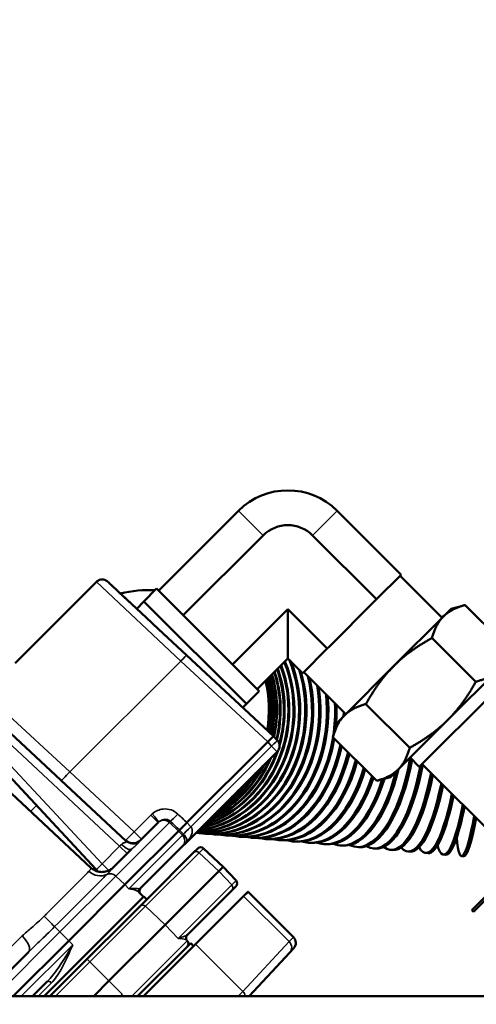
# Model space of a CAD drawing. Header units: inches. Extents: x 1 to 271, y 5 to 171.
# Tile 292 of 334: x 131.54 to 134.89, y 144.74 to 151.97. Entities that reach past the tile are written whole.
import ezdxf

# ---------------------------------------------------------------- set-up
doc = ezdxf.new("R2010")
doc.units = ezdxf.units.IN
doc.header["$LTSCALE"] = 8
doc.header["$MEASUREMENT"] = 0
for name, color, linetype, lineweight in [('Dimension (ANSI)', 7, 'Continuous', 25), ('Visible (ANSI)', 7, 'Continuous', 50), ('Visible Narrow (ANSI)', 7, 'Continuous', 35)]:
    doc.layers.add(name, color=color, linetype=linetype, lineweight=lineweight)
doc.styles.add('Dimension Text', font='tahoma.ttf')
doc.dimstyles.new('Dual Dimension', dxfattribs={"dimscale": 8, "dimtxt": 0.12, "dimasz": 0.098425, "dimexe": 0.125, "dimexo": 0.0625, "dimgap": 0.031496, "dimtad": 0, "dimtih": 1, "dimtoh": 1, "dimrnd": 1e-08, "dimzin": 4, "dimdsep": 46, "dimtxsty": 'Dimension Text', "dimcen": 0.09, "dimdle": 0.393701, "dimclrd": 256, "dimclre": 256, "dimclrt": 256, "dimadec": 0, "dimazin": 1, "dimtfac": 1, "dimtofl": 0, "dimtmove": 0, "dimatfit": 3, "dimfxl": 1, "dimtolj": 1, "dimtzin": 4, "dimlwd": -1, "dimlwe": -1, "dimarcsym": 0})

# ---------------------------------------------------------------- blocks, each defined once
blk = doc.blocks.new('*D10')
at = {"layer": 'Defpoints', "color": 0, "transparency": 16777216}
for p in [(179.2848, 157.7079), (123.1798, 140.6812), (179.2848, 140.6812)]:
    blk.add_point(p, dxfattribs=at)
at = {"layer": 'Dimension (ANSI)', "transparency": 16777216}
for p, q in [((123.1798, 141.1812), (123.1798, 158.7079)), ((179.2848, 141.1812), (179.2848, 158.7079)), ((123.9672, 157.7079), (146.443, 157.7079)), ((178.4974, 157.7079), (156.0215, 157.7079))]:
    blk.add_line(p, q, dxfattribs=at)
for points in [[(123.9672, 157.8392), (123.9672, 157.5767), (123.1798, 157.7079)], [(178.4974, 157.8392), (178.4974, 157.5767), (179.2848, 157.7079)]]:
    blk.add_solid(points, dxfattribs=at)
at = {"layer": 'Dimension (ANSI)', "transparency": 16777216, "insert": (151.2323, 157.7079), "char_height": 0.96, "attachment_point": 5, "style": 'Dimension Text'}
blk.add_mtext('\\A1;{\\H3.0x;(}\\S56.11^ 1425.1 mm;{\\H3.0x;)}', dxfattribs=at)

msp = doc.modelspace()

# ---------------------------------------------------------------- linework, layer by layer
at = {"layer": 'Visible (ANSI)'}
for p, q in [((132.5556, 147.7797), (133.1425, 148.3666)), ((133.8651, 148.3666), (134.3346, 147.897)), ((132.7362, 147.599), (133.3231, 148.1859)), ((133.6844, 148.1859), (134.154, 147.7164)), ((134.3346, 147.897), (134.3266, 147.889)), ((132.0986, 147.8445), (131.5021, 147.2481)), ((132.0986, 147.8445), (132.0986, 147.8445)), ((134.162, 147.7244), (134.3266, 147.889)), ((134.6352, 147.581), (134.3269, 147.8893)), ((132.214, 147.8161), (132.4648, 147.5822)), ((132.2643, 147.7691), (132.3621, 147.6779)), ((132.4468, 147.701), (132.5405, 147.7947)), ((132.5405, 147.7947), (133.2932, 147.042)), ((132.3957, 147.6467), (132.4468, 147.701)), ((133.1995, 146.9482), (132.4468, 147.701)), ((133.8087, 147.3711), (134.1379, 147.7003)), ((134.154, 147.7164), (134.1379, 147.7003)), ((134.162, 147.7244), (134.154, 147.7164)), ((134.7013, 147.6471), (134.8037, 147.6745)), ((135.1247, 147.3535), (134.8037, 147.6745)), ((133.0975, 147.2377), (133.5038, 147.644)), ((133.5038, 147.644), (133.7927, 147.3551)), ((133.5038, 147.2827), (133.5038, 147.644)), ((134.7013, 147.6471), (134.645, 147.5909)), ((132.4648, 147.5822), (132.5556, 147.4975)), ((134.645, 147.5909), (134.2816, 147.2274)), ((132.5556, 147.4975), (132.761, 147.3059)), ((134.8824, 147.1112), (134.5614, 147.4322)), ((133.62, 147.1825), (133.7846, 147.3471)), ((133.7927, 147.3551), (133.7846, 147.3471)), ((133.8087, 147.3711), (133.7927, 147.3551)), ((133.3982, 146.7118), (132.761, 147.3059)), ((133.2782, 147.0571), (133.5038, 147.2827)), ((133.5038, 147.2827), (133.612, 147.1744)), ((133.62, 147.1825), (133.612, 147.1744)), ((133.9281, 146.8739), (133.6198, 147.1822)), ((134.2816, 147.2274), (133.9182, 146.864)), ((134.6776, 146.8315), (135.041, 147.1949)), ((132.3174, 145.942), (131.1191, 147.0595)), ((133.1995, 146.9482), (133.2932, 147.042)), ((135.0227, 147.0408), (134.4683, 146.4864)), ((130.9857, 146.9261), (132.0982, 145.7331)), ((133.1722, 146.9225), (133.1995, 146.9482)), ((134.3978, 146.6266), (134.0768, 146.9477)), ((133.8619, 146.8078), (133.8345, 146.7054)), ((133.9182, 146.864), (133.8619, 146.8078)), ((134.3141, 146.468), (134.6776, 146.8315)), ((130.9481, 146.7818), (132.0586, 145.7462)), ((131.6449, 146.6903), (131.6449, 146.6903)), ((133.3558, 146.6694), (132.7633, 146.0769)), ((133.3982, 146.7118), (133.3558, 146.6694)), ((133.427, 146.6809), (133.3982, 146.7118)), ((134.1555, 146.3844), (133.8345, 146.7054)), ((136.0919, 146.6721), (134.8545, 145.4346)), ((132.755, 145.9271), (133.4255, 146.5976)), ((134.8658, 145.4233), (136.1032, 146.6608)), ((134.4004, 146.5543), (134.4683, 146.4864)), ((134.2579, 146.4118), (134.3141, 146.468)), ((135.208, 145.7882), (134.4891, 146.5072)), ((134.2579, 146.4118), (134.1555, 146.3844)), ((132.3082, 145.6217), (132.7016, 146.0151)), ((132.5523, 146.0779), (132.4233, 145.9489)), ((132.7094, 146.0229), (132.7016, 146.0151)), ((132.8852, 145.9968), (132.8943, 145.996)), ((132.9641, 145.9899), (132.9739, 145.9891)), ((133.0483, 145.9826), (133.0587, 145.9817)), ((133.1376, 145.9748), (133.1486, 145.9738)), ((133.2319, 145.9665), (133.2434, 145.9655)), ((133.3307, 145.9579), (133.3428, 145.9568)), ((133.434, 145.9488), (133.4466, 145.9477)), ((133.5414, 145.9394), (133.5545, 145.9383)), ((132.356, 145.8816), (132.2226, 145.7483)), ((132.4163, 145.5884), (132.7315, 145.9036)), ((132.755, 145.9271), (132.7315, 145.9036)), ((132.8119, 145.8567), (132.8423, 145.8872)), ((132.8856, 145.8877), (133.0288, 145.7519)), ((133.6527, 145.9297), (133.6662, 145.9285)), ((133.7675, 145.9197), (133.7814, 145.9184)), ((133.8856, 145.9093), (133.8999, 145.9081)), ((134.0067, 145.8987), (134.0213, 145.8974)), ((134.1304, 145.8879), (134.1454, 145.8866)), ((134.2565, 145.8769), (134.2717, 145.8755)), ((132.8119, 145.8567), (132.469, 145.5138)), ((134.3846, 145.8657), (134.4, 145.8643)), ((134.5144, 145.8543), (134.53, 145.8529)), ((134.6456, 145.8428), (134.6613, 145.8415)), ((134.7777, 145.8313), (134.7936, 145.8299)), ((132.9968, 145.7199), (133.0288, 145.7519)), ((133.0288, 145.7519), (133.1233, 145.6522)), ((132.9968, 145.7199), (132.6034, 145.3265)), ((132.3082, 145.6217), (131.8962, 145.2098)), ((132.7648, 145.251), (133.0922, 145.5785)), ((133.1227, 145.609), (133.0922, 145.5785)), ((131.7151, 144.8023), (132.4478, 145.535)), ((131.8831, 144.9279), (132.469, 145.5138)), ((132.4438, 145.5311), (132.413, 145.5641)), ((132.4478, 145.535), (132.469, 145.5138)), ((133.0967, 145.4557), (133.1788, 145.5378)), ((133.1788, 145.5378), (133.2108, 145.5697)), ((133.5443, 145.2363), (133.2146, 145.566)), ((131.802, 145.4763), (131.802, 145.4763)), ((133.0967, 145.4557), (132.8262, 145.1851)), ((134.8545, 145.4346), (134.8658, 145.4233)), ((132.1915, 144.9146), (132.6034, 145.3265)), ((131.4888, 144.8023), (131.8962, 145.2098)), ((132.7907, 145.1921), (132.401, 144.8023)), ((132.4434, 144.8023), (132.8262, 145.1851)), ((132.7657, 145.2098), (132.7633, 145.2123)), ((132.7907, 145.1921), (132.8119, 145.1709)), ((133.5457, 145.153), (133.5173, 145.1225)), ((131.6006, 145.1263), (131.2767, 144.8023)), ((133.2188, 144.8023), (133.5173, 145.1225)), ((131.8831, 144.9279), (131.7575, 144.8023)), ((131.6302, 144.8023), (131.7382, 144.9103)), ((132.1915, 144.9146), (132.0792, 144.8023)), ((150.7916, 144.8023), (130.6702, 144.8023))]:
    msp.add_line(p, q, dxfattribs=at)
for centre, radius, start, end in [((133.5038, 148.0053), 0.511, 45, 135), ((133.5038, 148.0053), 0.2555, 45, 135), ((132.4901, 146.9098), 0.875, 87.40885, 104.15892), ((132.4901, 146.9098), 0.875, 85.54758, 85.89607), ((132.4901, 146.9098), 0.875, 349.84108, 13.81401), ((132.4901, 146.9098), 0.875, 194.36957, 194.36967), ((133.3831, 146.64), 0.06, 315, 43), ((132.3667, 146.0055), 0.08, 227, 315), ((132.8643, 145.8652), 0.031, 46.5, 135), ((132.0397, 145.6785), 0.08, 29.77673, 43), ((133.1008, 145.6309), 0.031, 315, 43.5), ((132.444, 145.5736), 0.03, 135, 209.16143), ((131.9273, 145.6227), 0.12, 232.07871, 232.08038), ((133.1298, 145.4811), 0.12, 45, 47.57089), ((132.7879, 145.2302), 0.031, 135, 197.11956), ((133.5019, 145.1939), 0.06, 317, 45), ((132.7432, 145.1884), 0.031, 315, 43.5)]:
    msp.add_arc(centre, radius, start, end, dxfattribs=at)
for centre, major_axis, ratio, start_param, end_param in [((134.5907, 146.726), (0.0763, 0.8717), 0.201299, 0.100315, 0.193337), ((132.8283, 146.8802), (-0.0763, -0.8717), 0.874347, 0.107497, 2.098024), ((132.8206, 146.8808), (-0.0763, -0.8717), 0.874347, 0.118963, 2.113335), ((132.7659, 146.8856), (-0.0763, -0.8717), 0.897805, 0.19849, 2.093034), ((132.7589, 146.8862), (-0.0763, -0.8717), 0.897805, 0.209848, 2.086173), ((132.8966, 146.8742), (-0.0763, -0.8717), 0.848644, 0.012591, 2.012837), ((132.8882, 146.8749), (-0.0763, -0.8717), 0.848644, 0.024202, 2.026549), ((132.7095, 146.8906), (-0.0763, -0.8717), 0.918958, 0.286088, 2.053701), ((132.7033, 146.8911), (-0.0763, -0.8717), 0.918958, 0.297377, 2.04753), ((132.6107, 146.8992), (0.0763, 0.8717), 0.954139, 4.552656, 5.124991), ((132.6155, 146.8988), (-0.0763, -0.8717), 0.954139, 1.406683, 1.988147), ((132.6538, 146.8954), (0.0763, 0.8717), 0.937752, 4.517035, 5.154869), ((132.6594, 146.8949), (-0.0763, -0.8717), 0.937752, 1.361015, 2.018746), ((132.9615, 146.8685), (-0.0763, -0.8717), 0.820763, 6.238575, 8.256368), ((132.9706, 146.8677), (-0.0763, -0.8717), 0.820763, 0, 1.959846), ((132.4935, 146.9095), (0.0763, 0.8717), 0.998717, 4.620449, 5.043134), ((132.4943, 146.9094), (-0.0763, -0.8717), 0.998717, 1.478178, 1.90237), ((132.5036, 146.9086), (0.0763, 0.8717), 0.994869, 4.614766, 5.050255), ((132.5052, 146.9084), (-0.0763, -0.8717), 0.994869, 1.471824, 1.910311), ((132.5204, 146.9071), (0.0763, 0.8717), 0.988468, 4.605348, 5.062073), ((132.5229, 146.9069), (-0.0763, -0.8717), 0.988468, 1.461747, 1.922936), ((132.544, 146.905), (0.0763, 0.8717), 0.97953, 4.592271, 5.078522), ((132.5472, 146.9048), (-0.0763, -0.8717), 0.97953, 1.448029, 1.940172), ((132.5741, 146.9024), (0.0763, 0.8717), 0.968077, 4.575445, 5.09952), ((132.5781, 146.9021), (-0.0763, -0.8717), 0.968077, 1.430138, 1.961935), ((133.0404, 146.8616), (-0.0763, -0.8717), 0.790776, 6.233504, 8.180721), ((133.0501, 146.8608), (-0.0763, -0.8717), 0.790776, 0, 1.884846), ((133.1246, 146.8542), (-0.0763, -0.8717), 0.758758, 6.228038, 8.108983), ((133.135, 146.8533), (-0.0763, -0.8717), 0.758758, 0, 1.813495), ((133.2139, 146.8464), (0.0763, 0.8717), 0.724793, 4.619474, 4.898079), ((133.2249, 146.8455), (-0.0763, -0.8717), 0.724793, 1.567167, 1.744408), ((133.3081, 146.8382), (0.0763, 0.8717), 0.688967, 4.796178, 4.8302), ((133.3197, 146.8372), (-0.0763, -0.8717), 0.688967, 1.669339, 1.676639), ((133.2139, 146.8464), (-0.0763, -0.8717), 0.724793, 6.2221, 7.754523), ((133.2249, 146.8455), (-0.0763, -0.8717), 0.724793, 0, 1.461345), ((132.6594, 146.8949), (-0.0763, -0.8717), 0.937752, 0.370824, 1.311899), ((132.6538, 146.8954), (-0.0763, -0.8717), 0.937752, 0.382092, 1.299632), ((133.3081, 146.8382), (-0.0763, -0.8717), 0.688967, 6.215588, 7.697471), ((133.3197, 146.8372), (-0.0763, -0.8717), 0.688967, 0, 1.403988), ((133.407, 146.8295), (-0.0763, -0.8717), 0.651372, 6.208377, 7.638397), ((132.6155, 146.8988), (-0.0763, -0.8717), 0.954139, 0.453307, 1.245618), ((132.6107, 146.8992), (0.0763, 0.8717), 0.954139, 3.606218, 4.375892), ((133.4191, 146.8285), (-0.0763, -0.8717), 0.651372, 0, 1.344584), ((133.5103, 146.8205), (-0.0763, -0.8717), 0.612106, 6.200305, 7.576998), ((133.5229, 146.8194), (-0.0763, -0.8717), 0.612106, 0, 1.282817), ((134.0829, 146.7704), (-0.0763, -0.8717), 0.394356, 6.135918, 7.636088), ((134.0976, 146.7691), (-0.0763, -0.8717), 0.394356, 0, 1.339455), ((132.5781, 146.9021), (-0.0763, -0.8717), 0.968077, 0.534351, 1.178943), ((132.5741, 146.9024), (0.0763, 0.8717), 0.968077, 3.687437, 4.309042), ((132.5472, 146.9048), (-0.0763, -0.8717), 0.97953, 0.615343, 1.109583), ((133.6177, 146.8111), (-0.0763, -0.8717), 0.571268, 6.191154, 7.51287), ((133.6307, 146.81), (-0.0763, -0.8717), 0.571268, 0, 1.218271), ((133.9619, 146.781), (-0.0763, -0.8717), 0.440394, 6.153726, 7.503376), ((133.9762, 146.7797), (-0.0763, -0.8717), 0.440394, 0, 1.245618), ((134.2067, 146.7596), (-0.0763, -0.8717), 0.347305, 6.113625, 7.576098), ((134.2216, 146.7583), (-0.0763, -0.8717), 0.347305, 0, 1.303788), ((132.544, 146.905), (0.0763, 0.8717), 0.97953, 3.768886, 4.239225), ((132.5229, 146.9069), (-0.0763, -0.8717), 0.988468, 0.699645, 1.03425), ((132.5204, 146.9071), (0.0763, 0.8717), 0.988468, 3.854591, 4.16249), ((133.7289, 146.8014), (-0.0763, -0.8717), 0.528964, 6.180637, 7.445479), ((133.7424, 146.8002), (-0.0763, -0.8717), 0.528964, 0, 1.150392), ((133.8437, 146.7913), (-0.0763, -0.8717), 0.485302, 6.168351, 7.42541), ((133.8577, 146.7901), (-0.0763, -0.8717), 0.485302, 0, 1.149167), ((134.3328, 146.7485), (-0.0763, -0.8717), 0.299363, 6.084719, 7.520736), ((134.348, 146.7472), (-0.0763, -0.8717), 0.299363, 0, 1.223289), ((132.5052, 146.9084), (-0.0763, -0.8717), 0.994869, 0.805014, 0.935247), ((132.5036, 146.9086), (0.0763, 0.8717), 0.994869, 3.97436, 4.049087), ((134.4609, 146.7373), (-0.0763, -0.8717), 0.250653, 6.045469, 7.436646), ((134.4763, 146.736), (-0.0763, -0.8717), 0.250653, 0, 1.138574), ((134.5907, 146.726), (-0.0763, -0.8717), 0.201299, 5.988634, 7.346868), ((134.6063, 146.7246), (-0.0763, -0.8717), 0.201299, 0, 1.04792), ((134.7218, 146.7145), (-0.0763, -0.8717), 0.151428, 5.897922, 7.248972), ((134.7376, 146.7131), (-0.0763, -0.8717), 0.151428, 0, 0.94876), ((134.854, 146.7029), (-0.0763, -0.8717), 0.101168, 5.726035, 7.139), ((134.8699, 146.7016), (-0.0763, -0.8717), 0.101168, 0, 0.836855), ((132.7874, 145.2303), (-0.0306, 0.0052), 0.997081, 0.000358, 0.075717)]:
    msp.add_ellipse(centre, major_axis=major_axis, ratio=ratio, start_param=start_param, end_param=end_param, dxfattribs=at)
for points, knots in [([(132.0986, 147.8445), (132.103, 147.8489), (132.1082, 147.8527), (132.1194, 147.8584), (132.1256, 147.8604), (132.1382, 147.8624), (132.1447, 147.8623), (132.1571, 147.8601), (132.1632, 147.8581), (132.1717, 147.8537), (132.1745, 147.8519), (132.1784, 147.849), (132.1796, 147.848), (132.181, 147.8468), (132.1812, 147.8466), (132.1815, 147.8463), (132.1816, 147.8462), (132.1818, 147.8461), (132.1818, 147.8461), (132.1819, 147.846), (132.1819, 147.846), (132.1819, 147.846), (132.1819, 147.846), (132.1819, 147.846), (132.1819, 147.846), (132.1819, 147.846), (132.1819, 147.846), (132.182, 147.8459), (132.1819, 147.846), (132.182, 147.8459), (132.1819, 147.846), (132.1819, 147.8459), (132.182, 147.8459), (132.182, 147.8459), (132.182, 147.8459), (132.1821, 147.8458), (132.1823, 147.8456), (132.1834, 147.8446), (132.185, 147.8431), (132.1927, 147.8359), (132.2016, 147.8276), (132.214, 147.8161)], [0.000003, 0.000003, 0.000003, 0.000003, 0.0475741, 0.0475741, 0.0959841, 0.0959841, 0.1444055, 0.1444055, 0.1923044, 0.1923044, 0.2171216, 0.2171216, 0.2292311, 0.2292311, 0.2314998, 0.2314998, 0.2323505, 0.2323505, 0.2329886, 0.2329886, 0.233062, 0.233062, 0.2330987, 0.2330987, 0.2331171, 0.2331171, 0.2331357, 0.2331357, 0.2332817, 0.2332817, 0.235631, 0.235631, 0.2426774, 0.2426774, 0.2638167, 0.2638167, 0.3272411, 0.3272411, 0.5176903, 0.5176903, 0.9156387, 0.9156387, 0.9156387, 0.9156387]), ([(132.7094, 146.0229), (132.7112, 146.0247), (132.7139, 146.0274), (132.7174, 146.0309), (132.7208, 146.0344), (132.725, 146.0386), (132.7298, 146.0434), (132.7313, 146.0448), (132.7327, 146.0462), (132.7341, 146.0476), (132.7385, 146.052), (132.7425, 146.056), (132.7457, 146.0592), (132.7514, 146.0649), (132.7574, 146.0709), (132.7633, 146.0769)], [0, 0, 0, 0, 0.0643045, 0.0643045, 0.0643045, 0.1285715, 0.1285715, 0.1285715, 0.1479105, 0.1479105, 0.1479105, 0.2081234, 0.2081234, 0.2081234, 0.3138579, 0.3138579, 0.3138579, 0.3138579]), ([(132.0586, 145.7462), (132.0679, 145.7375), (132.0789, 145.7303), (132.1024, 145.7196), (132.1153, 145.7161), (132.1407, 145.7136), (132.1535, 145.7146), (132.1775, 145.72), (132.1891, 145.7246), (132.2082, 145.7356), (132.2162, 145.7419), (132.2226, 145.7483)], [0, 0, 0, 0, 0.0997078, 0.0997078, 0.2003625, 0.2003625, 0.2985151, 0.2985151, 0.3963483, 0.3963483, 0.4825014, 0.4825014, 0.4825014, 0.4825014]), ([(132.4163, 145.5884), (132.4137, 145.5858), (132.411, 145.5805), (132.41, 145.5713), (132.4111, 145.5679), (132.4124, 145.565), (132.4127, 145.5645), (132.4129, 145.5642)], [0, 0, 0, 0, 0.105743, 0.105743, 0.2036556, 0.2036556, 0.2587213, 0.2587213, 0.2587213, 0.2587213]), ([(132.7568, 145.2331), (132.7565, 145.229), (132.757, 145.2251), (132.7589, 145.2189), (132.7602, 145.2165), (132.762, 145.2138), (132.7627, 145.213), (132.7632, 145.2124)], [0, 0, 0, 0, 0.0430886, 0.0430886, 0.0855765, 0.0855765, 0.1141891, 0.1141891, 0.1141891, 0.1141891]), ([(132.7648, 145.251), (132.7629, 145.2491), (132.7611, 145.2467), (132.7596, 145.2438), (132.7595, 145.2435), (132.7593, 145.2432)], [0, 0, 0, 0, 0.02943062, 0.02943062, 0.03316819, 0.03316819, 0.03316819, 0.03316819])]:
    msp.add_open_spline(points, degree=3, knots=knots, dxfattribs=at)
for points, weights in [([(134.8037, 147.6745), (134.7013, 147.6471), (134.645, 147.5909)], [1.08082679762, 1.07908713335, 1]), ([(134.645, 147.5909), (134.5888, 147.5347), (134.5614, 147.4322)], [1, 1.07908713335, 1.08082679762]), ([(134.5614, 147.4322), (134.3941, 147.3399), (134.2816, 147.2274)], [1.08082679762, 1.07908713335, 1]), ([(134.2816, 147.2274), (134.1692, 147.115), (134.0768, 146.9477)], [1, 1.07908713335, 1.08082679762]), ([(134.8824, 147.1112), (134.9848, 147.1387), (135.041, 147.1949)], [1.08082679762, 1.07908713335, 1]), ([(134.6776, 146.8315), (134.79, 146.9439), (134.8824, 147.1112)], [1, 1.07908713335, 1.08082679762]), ([(134.0768, 146.9477), (133.9744, 146.9202), (133.9182, 146.864)], [1.08082679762, 1.07908713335, 1]), ([(133.9182, 146.864), (133.8619, 146.8078), (133.8345, 146.7054)], [1, 1.07908713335, 1.08082679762]), ([(134.3978, 146.6266), (134.5651, 146.719), (134.6776, 146.8315)], [1.08082679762, 1.07908713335, 1]), ([(134.3141, 146.468), (134.3704, 146.5242), (134.3978, 146.6266)], [1, 1.07908713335, 1.08082679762]), ([(134.1555, 146.3844), (134.2579, 146.4118), (134.3141, 146.468)], [1.08082679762, 1.07908713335, 1])]:
    msp.add_rational_spline(points, weights, degree=2, dxfattribs=at)
for points in [[(132.7648, 145.9375), (132.7648, 145.9376), (132.7649, 145.9377), (132.765, 145.9378)], [(132.413, 145.5641), (132.413, 145.5641), (132.413, 145.5641), (132.413, 145.5641)]]:
    msp.add_open_spline(points, degree=3, dxfattribs=at)
at = {"layer": 'Visible Narrow (ANSI)'}
for p, q in [((133.3231, 148.1859), (133.1425, 148.3666)), ((133.6844, 148.1859), (133.8651, 148.3666)), ((132.7186, 147.2635), (132.0986, 147.8445)), ((132.7186, 147.2635), (131.9048, 146.4497)), ((132.7186, 147.2635), (133.3558, 146.6694)), ((132.1406, 145.7755), (131.0281, 146.9685)), ((131.0767, 147.0171), (132.2697, 145.9046)), ((131.4234, 146.8954), (131.9048, 146.4497)), ((133.3558, 146.6694), (133.3846, 146.6385)), ((133.3846, 146.6385), (132.7923, 146.0463)), ((133.4255, 146.5976), (133.3846, 146.6385)), ((132.3757, 146.0106), (131.9048, 146.4497)), ((132.4977, 146.1325), (132.3757, 146.0106)), ((132.5523, 146.0779), (132.4977, 146.1325)), ((132.6425, 146.0863), (132.6343, 146.0781)), ((132.241, 145.6847), (132.6343, 146.0781)), ((132.7016, 146.0151), (132.6343, 146.0781)), ((132.7304, 145.9843), (132.7016, 146.0151)), ((132.7094, 146.0229), (132.7384, 145.9924)), ((132.7923, 146.0463), (132.7633, 146.0769)), ((132.7304, 145.9843), (132.337, 145.591)), ((132.3757, 146.0106), (132.4303, 145.956)), ((132.7304, 145.9843), (132.7384, 145.9924)), ((132.2697, 145.9046), (132.1406, 145.7755)), ((132.2697, 145.9046), (132.3243, 145.85)), ((132.8856, 145.8877), (132.8538, 145.856)), ((132.4605, 145.4626), (132.8538, 145.856)), ((132.8538, 145.856), (132.9968, 145.7199)), ((132.1406, 145.7755), (132.1903, 145.7258)), ((132.241, 145.6847), (131.8311, 145.2749)), ((132.3082, 145.6217), (132.241, 145.6847)), ((132.9968, 145.7199), (133.0915, 145.6204)), ((133.0915, 145.6204), (133.1233, 145.6522)), ((132.337, 145.591), (132.3082, 145.6217)), ((133.0915, 145.6204), (132.6981, 145.227)), ((131.8327, 145.5071), (131.8327, 145.5071)), ((133.0967, 145.4557), (133.1817, 145.5349)), ((133.2146, 145.566), (133.1817, 145.5349)), ((133.1817, 145.5349), (133.5133, 145.2033)), ((132.4605, 145.4626), (132.0519, 145.0541)), ((132.4605, 145.4626), (132.6034, 145.3265)), ((131.7927, 145.3133), (131.8311, 145.2749)), ((132.6034, 145.3265), (132.6981, 145.227)), ((131.3577, 145.0471), (131.5556, 145.245)), ((131.3586, 144.8023), (131.8311, 145.2749)), ((131.8962, 145.2098), (131.8311, 145.2749)), ((133.5133, 145.2033), (133.5443, 145.2363)), ((131.926, 145.18), (131.5483, 144.8023)), ((131.926, 145.18), (131.8962, 145.2098)), ((132.3583, 144.8023), (132.7657, 145.2098)), ((133.1729, 144.8383), (132.8262, 145.1851)), ((133.5133, 145.2033), (133.1729, 144.8383)), ((132.0306, 145.0754), (132.0519, 145.0541)), ((131.8002, 144.8023), (132.0519, 145.0541)), ((132.0519, 145.0541), (132.1915, 144.9146)), ((131.7693, 144.9005), (131.6712, 144.8023)), ((132.1915, 144.9146), (132.2886, 144.8175)), ((132.2886, 144.8175), (132.2734, 144.8023)), ((133.1392, 144.8023), (133.1729, 144.8383))]:
    msp.add_line(p, q, dxfattribs=at)
for centre, major_axis, ratio, start_param, end_param in [((132.7201, 147.2621), (0.0409, 0.0439), 0.034878, 0, 1.569578), ((133.3831, 146.64), (0.0439, 0.0409), 0.034878, 4.713607, 6.283185), ((131.9026, 146.4519), (-0.0614, -0.0658), 0.034878, 0, 1.569578), ((131.5933, 146.1426), (0.0658, 0.0614), 0.034878, 5.025385, 6.283185), ((132.5954, 146.0323), (0.095, 0.1149), 0.938558, 1.36831, 1.46996), ((132.5069, 146.1447), (0.0509, -0.0617), 0.003336, 0.034714, 1.536049), ((132.5959, 146.0367), (-0.0424, 0.0424), 0.939693, 4.747296, 6.181535), ((132.6946, 146.1423), (-0.0551, -0.058), 0.034888, 0.300179, 1.569898), ((132.5934, 146.0342), (0.0492, 0.0551), 0.811518, 1.398424, 1.500073), ((132.7943, 146.0444), (-0.058, -0.0551), 0.034888, 4.713286, 5.981452), ((132.3738, 146.0126), (-0.0616, -0.0656), 0.031002, 0.00012, 1.569699), ((132.372, 146.0006), (-0.0546, -0.0585), 0.993364, 0, 1.233333), ((132.4691, 145.91), (-0.0603, -0.0456), 0.789118, 4.886295, 5.209193), ((132.689, 145.946), (0.0424, -0.0424), 0.939693, 0, 1.53589), ((132.2676, 145.9064), (-0.0445, -0.0405), 0.046197, 1.575787, 1.900845), ((132.2994, 145.9382), (0.0566, -0.0566), 0.319482, 4.756607, 6.283185), ((132.8338, 145.8348), (-0.0219, 0.0219), 0.939693, 4.738569, 6.283185), ((132.0327, 145.6715), (-0.0656, -0.0616), 0.031002, 2.644274, 3.141472), ((132.1388, 145.7776), (-0.0405, -0.0445), 0.046197, 6.279413, 7.848991), ((132.1212, 145.8027), (0.0853, -0.0844), 0.941433, 4.742364, 5.94654), ((132.2026, 145.6434), (-0.0424, 0.0424), 0.939693, 4.747296, 5.951467), ((133.0703, 145.6004), (0.0219, -0.0219), 0.939693, 0, 1.544616), ((131.9273, 145.6227), (-0.0849, 0.0849), 0.511986, 1.693492, 1.693503), ((133.102, 145.4552), (-0.0818, 0.0878), 0.939626, 4.74519, 4.778998), ((132.4405, 145.4414), (-0.0219, 0.0219), 0.939693, 4.738569, 6.283185), ((131.713, 145.393), (0.0849, -0.0848), 0.001434, 4.747295, 5.93476), ((131.5158, 145.2111), (0.0849, -0.0849), 0.434505, 0, 1.53589), ((132.7874, 145.2303), (-0.0306, 0.0052), 0.997081, 5.767296, 6.283543), ((133.4735, 145.1635), (0.0439, -0.0409), 0.939626, 0, 1.537996), ((131.7594, 144.8891), (-0.0212, 0.0212), 0.501163, 4.747296, 6.283185), ((133.1331, 144.7984), (0.0439, -0.0409), 0.939626, 0.848692, 1.537996)]:
    msp.add_ellipse(centre, major_axis=major_axis, ratio=ratio, start_param=start_param, end_param=end_param, dxfattribs=at)
for points, knots in [([(132.6965, 146.1403), (132.6824, 146.1538), (132.648, 146.1743), (132.5783, 146.1817), (132.5315, 146.1614), (132.5089, 146.1427)], [0, 0, 0, 0, 0.1490611, 0.2981223, 0.521714, 0.521714, 0.521714, 0.521714]), ([(132.5578, 146.083), (132.5627, 146.0872), (132.568, 146.0907), (132.579, 146.0963), (132.5847, 146.0984), (132.592, 146.1001), (132.5936, 146.1004), (132.6003, 146.1014), (132.6056, 146.1015), (132.6142, 146.1006), (132.6176, 146.0999), (132.6258, 146.0974), (132.6305, 146.0953), (132.6375, 146.0907), (132.6401, 146.0886), (132.6425, 146.0863)], [-0.521714, -0.521714, -0.521714, -0.521714, -0.4224365, -0.4224365, -0.3240837, -0.3240837, -0.2981223, -0.2981223, -0.2091888, -0.2091888, -0.1490611, -0.1490611, -0.0595575, -0.0595575, 0, 0, 0, 0]), ([(132.755, 145.9271), (132.7551, 145.9272), (132.7551, 145.9272), (132.7702, 145.9423), (132.7891, 145.9675), (132.8053, 146.0112), (132.8016, 146.0358), (132.7923, 146.0463)], [-0.6241816, -0.6241816, -0.6241816, -0.6241816, -0.6230078, -0.6230078, -0.3738047, -0.2492031, 0, 0, 0, 0]), ([(132.3174, 145.942), (132.3185, 145.941), (132.3189, 145.9399), (132.3183, 145.9375), (132.3172, 145.9362), (132.315, 145.9346), (132.3144, 145.9343), (132.3112, 145.9325), (132.3076, 145.9311), (132.3024, 145.9289), (132.3012, 145.9284), (132.2946, 145.9254), (132.2888, 145.9223), (132.2838, 145.9176)], [0, 0, 0, 0, 0.0841831, 0.0841831, 0.1682811, 0.1682811, 0.1905281, 0.1905281, 0.2902542, 0.2902542, 0.3175468, 0.3175468, 0.4445655, 0.4445655, 0.4445655, 0.4445655]), ([(132.7384, 145.9924), (132.7481, 145.9823), (132.7593, 145.9651), (132.764, 145.9424), (132.7601, 145.9323), (132.755, 145.9271), (132.755, 145.9271), (132.755, 145.9271)], [0, 0, 0, 0, 0.2492031, 0.3738047, 0.6230078, 0.6230078, 0.6241816, 0.6241816, 0.6241816, 0.6241816]), ([(132.356, 145.8816), (132.3622, 145.8878), (132.3757, 145.8992), (132.3975, 145.916), (132.4064, 145.926), (132.4088, 145.93)], [-0.4445655, -0.4445655, -0.4445655, -0.4445655, -0.3175468, -0.1905281, 0, 0, 0, 0]), ([(132.0586, 145.7462), (132.0592, 145.7457), (132.0601, 145.7411), (132.054, 145.7297), (132.0443, 145.7199)], [6.8741637, 6.8741637, 6.8741637, 6.8741637, 7.0244407, 7.4120373, 7.4120373, 7.4120373, 7.4120373]), ([(132.1755, 145.6965), (132.1877, 145.7088), (132.2055, 145.7288), (132.2178, 145.7435), (132.2226, 145.7483)], [-7.4120373, -7.4120373, -7.4120373, -7.4120373, -7.0244407, -6.7337434, -6.7337434, -6.7337434, -6.7337434]), ([(132.0443, 145.7199), (132.0381, 145.7135), (132.0304, 145.7058), (132.0124, 145.6876), (132.002, 145.6772), (131.9884, 145.6635), (131.9863, 145.6613), (131.9725, 145.6475), (131.9598, 145.6347), (131.9326, 145.6074), (131.9181, 145.5928), (131.899, 145.5736), (131.8951, 145.5697), (131.8753, 145.5498), (131.8586, 145.5331), (131.8244, 145.4987), (131.8067, 145.481), (131.7707, 145.445), (131.7525, 145.4267), (131.728, 145.4022), (131.7219, 145.3961), (131.7158, 145.39)], [0, 0, 0, 0, 0.250639, 0.250639, 0.501279, 0.501279, 0.547113, 0.547113, 0.790139, 0.790139, 1.033188, 1.033188, 1.094226, 1.094226, 1.340589, 1.340589, 1.586869, 1.586869, 1.833168, 1.833168, 1.914896, 1.914896, 1.914896, 1.914896]), ([(131.7927, 145.3133), (131.8638, 145.3844), (131.9822, 145.5028), (132.1112, 145.6321), (132.1593, 145.6803), (132.1755, 145.6965)], [-1.914896, -1.914896, -1.914896, -1.914896, -1.094226, -0.547113, 0, 0, 0, 0]), ([(132.4163, 145.5884), (132.4169, 145.589), (132.4082, 145.5922), (132.3794, 145.5947), (132.3553, 145.5937), (132.3372, 145.591), (132.3371, 145.591), (132.337, 145.591)], [-0.8913809, -0.8913809, -0.8913809, -0.8913809, -0.5348285, -0.3565524, 0, 0, 0.0019173, 0.0019173, 0.0019173, 0.0019173]), ([(132.337, 145.591), (132.3371, 145.591), (132.3372, 145.591), (132.3586, 145.5891), (132.3863, 145.5821), (132.4062, 145.5706), (132.4117, 145.5655), (132.413, 145.5641)], [-0.0019173, -0.0019173, -0.0019173, -0.0019173, 0, 0, 0.3565524, 0.5348285, 0.599897, 0.599897, 0.599897, 0.599897]), ([(131.7158, 145.39), (131.6857, 145.3598), (131.6295, 145.3109), (131.5759, 145.2654), (131.5556, 145.245)], [0, 0, 0, 0, 0.4029308, 0.7051289, 0.7051289, 0.7051289, 0.7051289]), ([(131.6006, 145.1263), (131.6259, 145.1516), (131.6888, 145.2117), (131.7553, 145.2759), (131.7927, 145.3133)], [-0.7051289, -0.7051289, -0.7051289, -0.7051289, -0.4029308, 0, 0, 0, 0]), ([(132.7633, 145.2498), (132.7614, 145.2485), (132.7562, 145.2461), (132.7379, 145.2401), (132.7164, 145.2338), (132.6983, 145.2271), (132.6982, 145.2271), (132.6981, 145.227)], [-0.6893019, -0.6893019, -0.6893019, -0.6893019, -0.5514415, -0.4135811, 0, 0, 0.0018595, 0.0018595, 0.0018595, 0.0018595]), ([(132.6981, 145.227), (132.6982, 145.227), (132.6983, 145.227), (132.7214, 145.2273), (132.747, 145.2225), (132.7605, 145.2149), (132.7629, 145.2128), (132.7633, 145.2123)], [-0.0018595, -0.0018595, -0.0018595, -0.0018595, 0, 0, 0.4135811, 0.5514415, 0.5886223, 0.5886223, 0.5886223, 0.5886223]), ([(131.926, 145.18), (131.9259, 145.1798), (131.9258, 145.1796), (131.9023, 145.1407), (131.8673, 145.0826), (131.806, 144.99), (131.7668, 144.9389), (131.7382, 144.9103)], [-0.8932982, -0.8932982, -0.8932982, -0.8932982, -0.8913809, -0.8913809, -0.5348285, -0.3565524, 0, 0, 0, 0]), ([(131.7693, 144.9005), (131.7966, 144.9278), (131.8307, 144.9797), (131.8806, 145.0765), (131.9077, 145.1382), (131.9258, 145.1796), (131.9259, 145.1798), (131.926, 145.18)], [0, 0, 0, 0, 0.3565524, 0.5348285, 0.8913809, 0.8913809, 0.8932982, 0.8932982, 0.8932982, 0.8932982]), ([(132.2886, 144.8175), (132.2884, 144.8173), (132.2883, 144.8171), (132.2846, 144.812), (132.281, 144.8072), (132.2775, 144.8023)], [-0.73335175, -0.73335175, -0.73335175, -0.73335175, -0.73149212, -0.73149212, -0.68414963, -0.68414963, -0.68414963, -0.68414963]), ([(132.2808, 144.8023), (132.2833, 144.8072), (132.2858, 144.812), (132.2883, 144.817), (132.2884, 144.8172), (132.2886, 144.8175)], [0.6883072, 0.6883072, 0.6883072, 0.6883072, 0.73149212, 0.73149212, 0.73335175, 0.73335175, 0.73335175, 0.73335175])]:
    msp.add_open_spline(points, degree=3, knots=knots, dxfattribs=at)
for points in [[(132.6425, 146.0863), (132.6648, 146.0652), (132.6871, 146.044), (132.7094, 146.0229)], [(132.7633, 146.0769), (132.7411, 146.098), (132.7188, 146.1192), (132.6965, 146.1403)], [(132.7648, 145.251), (132.7644, 145.2506), (132.7639, 145.2502), (132.7633, 145.2498)]]:
    msp.add_open_spline(points, degree=3, dxfattribs=at)

# ---------------------------------------------------------------- dimensions: what is measured, and where the dimension line sits
at = {"layer": 'Dimension (ANSI)'}
dim = msp.add_linear_dim(base=(179.28481, 157.70793), p1=(123.17977, 140.68124), p2=(179.28481, 140.68124), angle=180, text='{\\H3.0x;(}\\S<>^ 1425.1 mm;{\\H3.0x;)}', dimstyle='Dual Dimension', override={"dimgap": 0.031496, "dimtih": 0, "dimtoh": 0, "dimdec": 2, "dimpost": '\\X', "dimtol": 0, "dimlim": 0, "dimtp": 0, "dimtm": 0, "dimtdec": 2, "dimatfit": 1}, dxfattribs=at)
dim.commit()
dim.dimension.update_dxf_attribs({"geometry": '*D10', "text_midpoint": (151.23229, 157.70793), "dimtype": 160})

doc.saveas('drawing.dxf')
